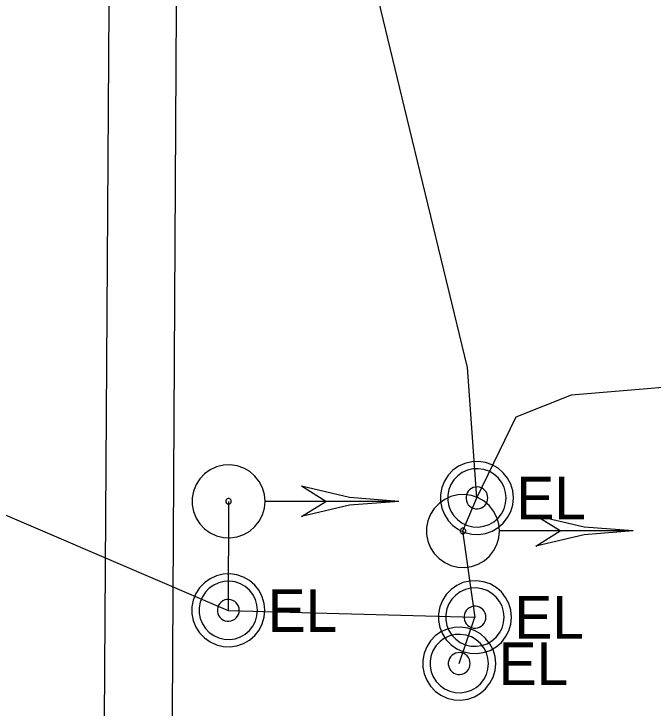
# Model space of a CAD drawing. Extents: x 596028 to 606371, y 330010 to 403088.
# Drawn here: x 602055.1 to 602112.9, y 364926.2 to 364988.9 of the extents above; entities that cross this region are included whole.
import ezdxf

# ---------------------------------------------------------------- set-up
doc = ezdxf.new("R2010")
doc.units = 0
for name, color, linetype in [('E_SIG', 7, 'Continuous'), ('E_UTL_E', 7, 'Continuous'), ('E_UTL_E_UG', 7, 'Continuous'), ('E_UTL_G_UG', 7, 'Continuous'), ('E_UTL_T_UG', 7, 'Continuous')]:
    doc.layers.add(name, color=color, linetype=linetype)

msp = doc.modelspace()

# ---------------------------------------------------------------- linework, layer by layer
at = {"layer": 'E_SIG'}
for points in [[(602077.809, 364944.852), (602077.749, 364945.476), (602077.572, 364946.078), (602077.285, 364946.636), (602076.897, 364947.129), (602076.423, 364947.54), (602075.88, 364947.853), (602075.287, 364948.059), (602074.666, 364948.148), (602074.039, 364948.118), (602073.429, 364947.97), (602072.859, 364947.71), (602072.348, 364947.346), (602071.915, 364946.892), (602071.575, 364946.364), (602071.342, 364945.781), (602071.224, 364945.165), (602071.224, 364944.538), (602071.342, 364943.922), (602071.575, 364943.339), (602071.915, 364942.812), (602072.348, 364942.358), (602072.859, 364941.994), (602073.429, 364941.733), (602074.039, 364941.585), (602074.666, 364941.555), (602075.287, 364941.645), (602075.88, 364941.85), (602076.423, 364942.164), (602076.897, 364942.574), (602077.285, 364943.068), (602077.572, 364943.625), (602077.749, 364944.227), (602077.809, 364944.852)], [(602089.909, 364944.852), (602085.455, 364945.197), (602081.109, 364946.227)], [(602083.309, 364944.85), (602081.109, 364946.227)], [(602074.761, 364944.852), (602074.756, 364944.899), (602074.743, 364944.945), (602074.721, 364944.988), (602074.691, 364945.026), (602074.655, 364945.057), (602074.614, 364945.081), (602074.568, 364945.097), (602074.521, 364945.104), (602074.473, 364945.101), (602074.426, 364945.09), (602074.382, 364945.07), (602074.343, 364945.042), (602074.31, 364945.008), (602074.284, 364944.967), (602074.266, 364944.923), (602074.257, 364944.876), (602074.257, 364944.828), (602074.266, 364944.781), (602074.284, 364944.736), (602074.31, 364944.696), (602074.343, 364944.661), (602074.382, 364944.633), (602074.426, 364944.613), (602074.473, 364944.602), (602074.521, 364944.6), (602074.568, 364944.606), (602074.614, 364944.622), (602074.655, 364944.646), (602074.691, 364944.677), (602074.721, 364944.715), (602074.743, 364944.758), (602074.756, 364944.804), (602074.761, 364944.852)], [(602099.002, 364942.176), (602098.942, 364942.8), (602098.765, 364943.402), (602098.478, 364943.96), (602098.09, 364944.453), (602097.616, 364944.864), (602097.072, 364945.177), (602096.48, 364945.383), (602095.859, 364945.472), (602095.232, 364945.442), (602094.622, 364945.294), (602094.052, 364945.034), (602093.541, 364944.67), (602093.108, 364944.216), (602092.768, 364943.688), (602092.535, 364943.105), (602092.417, 364942.489), (602092.417, 364941.862), (602092.535, 364941.246), (602092.768, 364940.663), (602093.108, 364940.136), (602093.541, 364939.682), (602094.052, 364939.318), (602094.622, 364939.057), (602095.232, 364938.909), (602095.859, 364938.879), (602096.48, 364938.969), (602097.072, 364939.174), (602097.616, 364939.488), (602098.09, 364939.898), (602098.478, 364940.392), (602098.765, 364940.949), (602098.942, 364941.551), (602099.002, 364942.176)], [(602089.908, 364944.85), (602077.867, 364944.85)], [(602089.909, 364944.852), (602085.455, 364944.506), (602081.109, 364943.477)], [(602081.109, 364943.479), (602083.309, 364944.85)], [(602111.102, 364942.176), (602106.648, 364942.521), (602102.302, 364943.551)], [(602104.502, 364942.174), (602102.302, 364943.551)], [(602095.954, 364942.176), (602095.949, 364942.223), (602095.936, 364942.269), (602095.914, 364942.312), (602095.884, 364942.35), (602095.848, 364942.381), (602095.806, 364942.405), (602095.761, 364942.421), (602095.714, 364942.428), (602095.666, 364942.425), (602095.619, 364942.414), (602095.575, 364942.394), (602095.536, 364942.366), (602095.503, 364942.332), (602095.477, 364942.291), (602095.459, 364942.247), (602095.45, 364942.2), (602095.45, 364942.152), (602095.459, 364942.105), (602095.477, 364942.06), (602095.503, 364942.02), (602095.536, 364941.985), (602095.575, 364941.957), (602095.619, 364941.937), (602095.666, 364941.926), (602095.714, 364941.924), (602095.761, 364941.93), (602095.806, 364941.946), (602095.848, 364941.97), (602095.884, 364942.001), (602095.914, 364942.039), (602095.936, 364942.082), (602095.949, 364942.128), (602095.954, 364942.176)], [(602111.101, 364942.174), (602099.06, 364942.174)], [(602111.102, 364942.176), (602106.648, 364941.83), (602102.302, 364940.801)], [(602102.302, 364940.803), (602104.502, 364942.174)]]:
    msp.add_lwpolyline(points, dxfattribs=at)
at = {"layer": 'E_UTL_E'}
for points in [[(602100.264, 364945.164), (602100.205, 364945.789), (602100.028, 364946.391), (602099.741, 364946.948), (602099.353, 364947.442), (602098.879, 364947.852), (602098.335, 364948.166), (602097.742, 364948.371), (602097.122, 364948.461), (602096.495, 364948.431), (602095.885, 364948.283), (602095.314, 364948.022), (602094.803, 364947.658), (602094.371, 364947.204), (602094.031, 364946.676), (602093.798, 364946.094), (602093.679, 364945.478), (602093.679, 364944.851), (602093.798, 364944.235), (602094.031, 364943.652), (602094.371, 364943.124), (602094.803, 364942.67), (602095.314, 364942.306), (602095.885, 364942.046), (602096.495, 364941.898), (602097.122, 364941.868), (602097.742, 364941.957), (602098.335, 364942.162), (602098.879, 364942.476), (602099.353, 364942.887), (602099.741, 364943.38), (602100.028, 364943.938), (602100.205, 364944.54), (602100.264, 364945.164)], [(602100.264, 364945.164), (602100.205, 364945.789), (602100.028, 364946.391), (602099.741, 364946.948), (602099.353, 364947.442), (602098.879, 364947.852), (602098.335, 364948.166), (602097.742, 364948.371), (602097.122, 364948.461), (602096.495, 364948.431), (602095.885, 364948.283), (602095.314, 364948.022), (602094.803, 364947.658), (602094.371, 364947.204), (602094.031, 364946.676), (602093.798, 364946.094), (602093.679, 364945.478), (602093.679, 364944.851), (602093.798, 364944.235), (602094.031, 364943.652), (602094.371, 364943.124), (602094.803, 364942.67), (602095.314, 364942.306), (602095.885, 364942.046), (602096.495, 364941.898), (602097.122, 364941.868), (602097.742, 364941.957), (602098.335, 364942.162), (602098.879, 364942.476), (602099.353, 364942.887), (602099.741, 364943.38), (602100.028, 364943.938), (602100.205, 364944.54), (602100.264, 364945.164)], [(602099.604, 364945.164), (602099.557, 364945.664), (602099.415, 364946.145), (602099.185, 364946.592), (602098.875, 364946.986), (602098.496, 364947.315), (602098.061, 364947.566), (602097.587, 364947.73), (602097.09, 364947.801), (602096.589, 364947.777), (602096.101, 364947.659), (602095.644, 364947.451), (602095.236, 364947.159), (602094.889, 364946.796), (602094.618, 364946.374), (602094.431, 364945.908), (602094.336, 364945.415), (602094.336, 364944.913), (602094.431, 364944.42), (602094.618, 364943.955), (602094.889, 364943.532), (602095.236, 364943.169), (602095.644, 364942.878), (602096.101, 364942.669), (602096.589, 364942.551), (602097.09, 364942.527), (602097.587, 364942.599), (602098.061, 364942.763), (602098.496, 364943.014), (602098.875, 364943.342), (602099.185, 364943.737), (602099.415, 364944.183), (602099.557, 364944.665), (602099.604, 364945.164)], [(602099.604, 364945.164), (602099.557, 364945.664), (602099.415, 364946.145), (602099.185, 364946.592), (602098.875, 364946.986), (602098.496, 364947.315), (602098.061, 364947.566), (602097.587, 364947.73), (602097.09, 364947.801), (602096.589, 364947.777), (602096.101, 364947.659), (602095.644, 364947.451), (602095.236, 364947.159), (602094.889, 364946.796), (602094.618, 364946.374), (602094.431, 364945.908), (602094.336, 364945.415), (602094.336, 364944.913), (602094.431, 364944.42), (602094.618, 364943.955), (602094.889, 364943.532), (602095.236, 364943.169), (602095.644, 364942.878), (602096.101, 364942.669), (602096.589, 364942.551), (602097.09, 364942.527), (602097.587, 364942.599), (602098.061, 364942.763), (602098.496, 364943.014), (602098.875, 364943.342), (602099.185, 364943.737), (602099.415, 364944.183), (602099.557, 364944.665), (602099.604, 364945.164)], [(602097.954, 364945.164), (602097.937, 364945.352), (602097.884, 364945.532), (602097.797, 364945.699), (602097.681, 364945.847), (602097.539, 364945.971), (602097.376, 364946.065), (602097.198, 364946.126), (602097.012, 364946.153), (602096.824, 364946.144), (602096.641, 364946.1), (602096.469, 364946.022), (602096.316, 364945.912), (602096.186, 364945.776), (602096.085, 364945.618), (602096.015, 364945.443), (602095.979, 364945.258), (602095.979, 364945.07), (602096.015, 364944.885), (602096.085, 364944.711), (602096.186, 364944.552), (602096.316, 364944.416), (602096.469, 364944.307), (602096.641, 364944.229), (602096.824, 364944.184), (602097.012, 364944.175), (602097.198, 364944.202), (602097.376, 364944.264), (602097.539, 364944.358), (602097.681, 364944.481), (602097.797, 364944.629), (602097.884, 364944.796), (602097.937, 364944.977), (602097.954, 364945.164)], [(602097.954, 364945.164), (602097.937, 364945.352), (602097.884, 364945.532), (602097.797, 364945.699), (602097.681, 364945.847), (602097.539, 364945.971), (602097.376, 364946.065), (602097.198, 364946.126), (602097.012, 364946.153), (602096.824, 364946.144), (602096.641, 364946.1), (602096.469, 364946.022), (602096.316, 364945.912), (602096.186, 364945.776), (602096.085, 364945.618), (602096.015, 364945.443), (602095.979, 364945.258), (602095.979, 364945.07), (602096.015, 364944.885), (602096.085, 364944.711), (602096.186, 364944.552), (602096.316, 364944.416), (602096.469, 364944.307), (602096.641, 364944.229), (602096.824, 364944.184), (602097.012, 364944.175), (602097.198, 364944.202), (602097.376, 364944.264), (602097.539, 364944.358), (602097.681, 364944.481), (602097.797, 364944.629), (602097.884, 364944.796), (602097.937, 364944.977), (602097.954, 364945.164)], [(602077.79, 364935.001), (602077.73, 364935.626), (602077.553, 364936.228), (602077.266, 364936.785), (602076.878, 364937.279), (602076.404, 364937.689), (602075.86, 364938.003), (602075.268, 364938.208), (602074.647, 364938.298), (602074.02, 364938.268), (602073.41, 364938.12), (602072.84, 364937.859), (602072.328, 364937.495), (602071.896, 364937.041), (602071.556, 364936.513), (602071.323, 364935.931), (602071.204, 364935.315), (602071.204, 364934.688), (602071.323, 364934.072), (602071.556, 364933.489), (602071.896, 364932.961), (602072.328, 364932.507), (602072.84, 364932.143), (602073.41, 364931.883), (602074.02, 364931.735), (602074.647, 364931.705), (602075.268, 364931.794), (602075.86, 364931.999), (602076.404, 364932.313), (602076.878, 364932.724), (602077.266, 364933.217), (602077.553, 364933.775), (602077.73, 364934.377), (602077.79, 364935.001)], [(602077.79, 364935.001), (602077.73, 364935.626), (602077.553, 364936.228), (602077.266, 364936.785), (602076.878, 364937.279), (602076.404, 364937.689), (602075.86, 364938.003), (602075.268, 364938.208), (602074.647, 364938.298), (602074.02, 364938.268), (602073.41, 364938.12), (602072.84, 364937.859), (602072.328, 364937.495), (602071.896, 364937.041), (602071.556, 364936.513), (602071.323, 364935.931), (602071.204, 364935.315), (602071.204, 364934.688), (602071.323, 364934.072), (602071.556, 364933.489), (602071.896, 364932.961), (602072.328, 364932.507), (602072.84, 364932.143), (602073.41, 364931.883), (602074.02, 364931.735), (602074.647, 364931.705), (602075.268, 364931.794), (602075.86, 364931.999), (602076.404, 364932.313), (602076.878, 364932.724), (602077.266, 364933.217), (602077.553, 364933.775), (602077.73, 364934.377), (602077.79, 364935.001)], [(602077.13, 364935.001), (602077.082, 364935.501), (602076.94, 364935.982), (602076.71, 364936.429), (602076.4, 364936.823), (602076.021, 364937.152), (602075.586, 364937.403), (602075.112, 364937.567), (602074.615, 364937.638), (602074.114, 364937.614), (602073.626, 364937.496), (602073.17, 364937.288), (602072.761, 364936.996), (602072.414, 364936.633), (602072.143, 364936.211), (602071.956, 364935.745), (602071.861, 364935.252), (602071.861, 364934.75), (602071.956, 364934.258), (602072.143, 364933.792), (602072.414, 364933.369), (602072.761, 364933.006), (602073.17, 364932.715), (602073.626, 364932.506), (602074.114, 364932.388), (602074.615, 364932.364), (602075.112, 364932.436), (602075.586, 364932.6), (602076.021, 364932.851), (602076.4, 364933.179), (602076.71, 364933.574), (602076.94, 364934.02), (602077.082, 364934.502), (602077.13, 364935.001)], [(602077.13, 364935.001), (602077.082, 364935.501), (602076.94, 364935.982), (602076.71, 364936.429), (602076.4, 364936.823), (602076.021, 364937.152), (602075.586, 364937.403), (602075.112, 364937.567), (602074.615, 364937.638), (602074.114, 364937.614), (602073.626, 364937.496), (602073.17, 364937.288), (602072.761, 364936.996), (602072.414, 364936.633), (602072.143, 364936.211), (602071.956, 364935.745), (602071.861, 364935.252), (602071.861, 364934.75), (602071.956, 364934.258), (602072.143, 364933.792), (602072.414, 364933.369), (602072.761, 364933.006), (602073.17, 364932.715), (602073.626, 364932.506), (602074.114, 364932.388), (602074.615, 364932.364), (602075.112, 364932.436), (602075.586, 364932.6), (602076.021, 364932.851), (602076.4, 364933.179), (602076.71, 364933.574), (602076.94, 364934.02), (602077.082, 364934.502), (602077.13, 364935.001)], [(602100.085, 364934.384), (602100.026, 364935.009), (602099.849, 364935.611), (602099.562, 364936.168), (602099.174, 364936.662), (602098.7, 364937.072), (602098.156, 364937.386), (602097.563, 364937.591), (602096.943, 364937.681), (602096.316, 364937.651), (602095.706, 364937.503), (602095.135, 364937.242), (602094.624, 364936.878), (602094.192, 364936.424), (602093.852, 364935.896), (602093.619, 364935.314), (602093.5, 364934.698), (602093.5, 364934.071), (602093.619, 364933.455), (602093.852, 364932.872), (602094.192, 364932.344), (602094.624, 364931.89), (602095.135, 364931.526), (602095.706, 364931.266), (602096.316, 364931.118), (602096.943, 364931.088), (602097.563, 364931.177), (602098.156, 364931.382), (602098.7, 364931.696), (602099.174, 364932.107), (602099.562, 364932.6), (602099.849, 364933.158), (602100.026, 364933.76), (602100.085, 364934.384)], [(602100.085, 364934.384), (602100.026, 364935.009), (602099.849, 364935.611), (602099.562, 364936.168), (602099.174, 364936.662), (602098.7, 364937.072), (602098.156, 364937.386), (602097.563, 364937.591), (602096.943, 364937.681), (602096.316, 364937.651), (602095.706, 364937.503), (602095.135, 364937.242), (602094.624, 364936.878), (602094.192, 364936.424), (602093.852, 364935.896), (602093.619, 364935.314), (602093.5, 364934.698), (602093.5, 364934.071), (602093.619, 364933.455), (602093.852, 364932.872), (602094.192, 364932.344), (602094.624, 364931.89), (602095.135, 364931.526), (602095.706, 364931.266), (602096.316, 364931.118), (602096.943, 364931.088), (602097.563, 364931.177), (602098.156, 364931.382), (602098.7, 364931.696), (602099.174, 364932.107), (602099.562, 364932.6), (602099.849, 364933.158), (602100.026, 364933.76), (602100.085, 364934.384)], [(602099.425, 364934.384), (602099.378, 364934.884), (602099.236, 364935.365), (602099.006, 364935.812), (602098.696, 364936.206), (602098.317, 364936.535), (602097.882, 364936.786), (602097.408, 364936.95), (602096.911, 364937.021), (602096.41, 364936.997), (602095.922, 364936.879), (602095.465, 364936.671), (602095.057, 364936.379), (602094.71, 364936.016), (602094.439, 364935.594), (602094.252, 364935.128), (602094.157, 364934.635), (602094.157, 364934.133), (602094.252, 364933.641), (602094.439, 364933.175), (602094.71, 364932.752), (602095.057, 364932.389), (602095.465, 364932.098), (602095.922, 364931.889), (602096.41, 364931.771), (602096.911, 364931.747), (602097.408, 364931.819), (602097.882, 364931.983), (602098.317, 364932.234), (602098.696, 364932.562), (602099.006, 364932.957), (602099.236, 364933.403), (602099.378, 364933.885), (602099.425, 364934.384)], [(602099.425, 364934.384), (602099.378, 364934.884), (602099.236, 364935.365), (602099.006, 364935.812), (602098.696, 364936.206), (602098.317, 364936.535), (602097.882, 364936.786), (602097.408, 364936.95), (602096.911, 364937.021), (602096.41, 364936.997), (602095.922, 364936.879), (602095.465, 364936.671), (602095.057, 364936.379), (602094.71, 364936.016), (602094.439, 364935.594), (602094.252, 364935.128), (602094.157, 364934.635), (602094.157, 364934.133), (602094.252, 364933.641), (602094.439, 364933.175), (602094.71, 364932.752), (602095.057, 364932.389), (602095.465, 364932.098), (602095.922, 364931.889), (602096.41, 364931.771), (602096.911, 364931.747), (602097.408, 364931.819), (602097.882, 364931.983), (602098.317, 364932.234), (602098.696, 364932.562), (602099.006, 364932.957), (602099.236, 364933.403), (602099.378, 364933.885), (602099.425, 364934.384)], [(602075.48, 364935.001), (602075.462, 364935.189), (602075.409, 364935.369), (602075.322, 364935.537), (602075.206, 364935.684), (602075.064, 364935.808), (602074.901, 364935.902), (602074.723, 364935.963), (602074.537, 364935.99), (602074.349, 364935.981), (602074.166, 364935.937), (602073.995, 364935.859), (602073.841, 364935.749), (602073.711, 364935.613), (602073.61, 364935.455), (602073.54, 364935.28), (602073.504, 364935.095), (602073.504, 364934.907), (602073.54, 364934.722), (602073.61, 364934.548), (602073.711, 364934.389), (602073.841, 364934.253), (602073.995, 364934.144), (602074.166, 364934.066), (602074.349, 364934.021), (602074.537, 364934.012), (602074.723, 364934.039), (602074.901, 364934.101), (602075.064, 364934.195), (602075.206, 364934.318), (602075.322, 364934.466), (602075.409, 364934.633), (602075.462, 364934.814), (602075.48, 364935.001)], [(602075.48, 364935.001), (602075.462, 364935.189), (602075.409, 364935.369), (602075.322, 364935.537), (602075.206, 364935.684), (602075.064, 364935.808), (602074.901, 364935.902), (602074.723, 364935.963), (602074.537, 364935.99), (602074.349, 364935.981), (602074.166, 364935.937), (602073.995, 364935.859), (602073.841, 364935.749), (602073.711, 364935.613), (602073.61, 364935.455), (602073.54, 364935.28), (602073.504, 364935.095), (602073.504, 364934.907), (602073.54, 364934.722), (602073.61, 364934.548), (602073.711, 364934.389), (602073.841, 364934.253), (602073.995, 364934.144), (602074.166, 364934.066), (602074.349, 364934.021), (602074.537, 364934.012), (602074.723, 364934.039), (602074.901, 364934.101), (602075.064, 364934.195), (602075.206, 364934.318), (602075.322, 364934.466), (602075.409, 364934.633), (602075.462, 364934.814), (602075.48, 364935.001)], [(602097.775, 364934.384), (602097.758, 364934.572), (602097.705, 364934.752), (602097.618, 364934.92), (602097.502, 364935.067), (602097.36, 364935.191), (602097.197, 364935.285), (602097.019, 364935.346), (602096.833, 364935.373), (602096.645, 364935.364), (602096.462, 364935.32), (602096.29, 364935.242), (602096.137, 364935.132), (602096.007, 364934.996), (602095.906, 364934.838), (602095.836, 364934.663), (602095.8, 364934.478), (602095.8, 364934.29), (602095.836, 364934.105), (602095.906, 364933.931), (602096.007, 364933.772), (602096.137, 364933.636), (602096.29, 364933.527), (602096.462, 364933.449), (602096.645, 364933.404), (602096.833, 364933.395), (602097.019, 364933.422), (602097.197, 364933.484), (602097.36, 364933.578), (602097.502, 364933.701), (602097.618, 364933.849), (602097.705, 364934.016), (602097.758, 364934.197), (602097.775, 364934.384)], [(602097.775, 364934.384), (602097.758, 364934.572), (602097.705, 364934.752), (602097.618, 364934.92), (602097.502, 364935.067), (602097.36, 364935.191), (602097.197, 364935.285), (602097.019, 364935.346), (602096.833, 364935.373), (602096.645, 364935.364), (602096.462, 364935.32), (602096.29, 364935.242), (602096.137, 364935.132), (602096.007, 364934.996), (602095.906, 364934.838), (602095.836, 364934.663), (602095.8, 364934.478), (602095.8, 364934.29), (602095.836, 364934.105), (602095.906, 364933.931), (602096.007, 364933.772), (602096.137, 364933.636), (602096.29, 364933.527), (602096.462, 364933.449), (602096.645, 364933.404), (602096.833, 364933.395), (602097.019, 364933.422), (602097.197, 364933.484), (602097.36, 364933.578), (602097.502, 364933.701), (602097.618, 364933.849), (602097.705, 364934.016), (602097.758, 364934.197), (602097.775, 364934.384)], [(602098.666, 364930.191), (602098.607, 364930.816), (602098.43, 364931.418), (602098.143, 364931.975), (602097.755, 364932.469), (602097.281, 364932.879), (602096.737, 364933.193), (602096.144, 364933.398), (602095.524, 364933.488), (602094.897, 364933.458), (602094.287, 364933.31), (602093.716, 364933.049), (602093.205, 364932.685), (602092.773, 364932.231), (602092.433, 364931.703), (602092.2, 364931.121), (602092.081, 364930.505), (602092.081, 364929.878), (602092.2, 364929.262), (602092.433, 364928.679), (602092.773, 364928.151), (602093.205, 364927.697), (602093.716, 364927.333), (602094.287, 364927.073), (602094.897, 364926.925), (602095.524, 364926.895), (602096.144, 364926.984), (602096.737, 364927.189), (602097.281, 364927.503), (602097.755, 364927.914), (602098.143, 364928.407), (602098.43, 364928.965), (602098.607, 364929.567), (602098.666, 364930.191)], [(602098.666, 364930.191), (602098.607, 364930.816), (602098.43, 364931.418), (602098.143, 364931.975), (602097.755, 364932.469), (602097.281, 364932.879), (602096.737, 364933.193), (602096.144, 364933.398), (602095.524, 364933.488), (602094.897, 364933.458), (602094.287, 364933.31), (602093.716, 364933.049), (602093.205, 364932.685), (602092.773, 364932.231), (602092.433, 364931.703), (602092.2, 364931.121), (602092.081, 364930.505), (602092.081, 364929.878), (602092.2, 364929.262), (602092.433, 364928.679), (602092.773, 364928.151), (602093.205, 364927.697), (602093.716, 364927.333), (602094.287, 364927.073), (602094.897, 364926.925), (602095.524, 364926.895), (602096.144, 364926.984), (602096.737, 364927.189), (602097.281, 364927.503), (602097.755, 364927.914), (602098.143, 364928.407), (602098.43, 364928.965), (602098.607, 364929.567), (602098.666, 364930.191)], [(602098.006, 364930.191), (602097.959, 364930.691), (602097.817, 364931.172), (602097.587, 364931.619), (602097.277, 364932.013), (602096.898, 364932.342), (602096.463, 364932.593), (602095.989, 364932.757), (602095.492, 364932.828), (602094.991, 364932.804), (602094.503, 364932.686), (602094.046, 364932.478), (602093.638, 364932.186), (602093.291, 364931.823), (602093.02, 364931.401), (602092.833, 364930.935), (602092.738, 364930.442), (602092.738, 364929.94), (602092.833, 364929.448), (602093.02, 364928.982), (602093.291, 364928.559), (602093.638, 364928.196), (602094.046, 364927.905), (602094.503, 364927.696), (602094.991, 364927.578), (602095.492, 364927.554), (602095.989, 364927.626), (602096.463, 364927.79), (602096.898, 364928.041), (602097.277, 364928.369), (602097.587, 364928.764), (602097.817, 364929.21), (602097.959, 364929.692), (602098.006, 364930.191)], [(602098.006, 364930.191), (602097.959, 364930.691), (602097.817, 364931.172), (602097.587, 364931.619), (602097.277, 364932.013), (602096.898, 364932.342), (602096.463, 364932.593), (602095.989, 364932.757), (602095.492, 364932.828), (602094.991, 364932.804), (602094.503, 364932.686), (602094.046, 364932.478), (602093.638, 364932.186), (602093.291, 364931.823), (602093.02, 364931.401), (602092.833, 364930.935), (602092.738, 364930.442), (602092.738, 364929.94), (602092.833, 364929.448), (602093.02, 364928.982), (602093.291, 364928.559), (602093.638, 364928.196), (602094.046, 364927.905), (602094.503, 364927.696), (602094.991, 364927.578), (602095.492, 364927.554), (602095.989, 364927.626), (602096.463, 364927.79), (602096.898, 364928.041), (602097.277, 364928.369), (602097.587, 364928.764), (602097.817, 364929.21), (602097.959, 364929.692), (602098.006, 364930.191)], [(602096.356, 364930.191), (602096.339, 364930.379), (602096.286, 364930.559), (602096.199, 364930.727), (602096.083, 364930.874), (602095.941, 364930.998), (602095.778, 364931.092), (602095.6, 364931.153), (602095.414, 364931.18), (602095.226, 364931.171), (602095.043, 364931.127), (602094.871, 364931.049), (602094.718, 364930.939), (602094.588, 364930.803), (602094.487, 364930.645), (602094.417, 364930.47), (602094.381, 364930.285), (602094.381, 364930.097), (602094.417, 364929.912), (602094.487, 364929.738), (602094.588, 364929.579), (602094.718, 364929.443), (602094.871, 364929.334), (602095.043, 364929.256), (602095.226, 364929.211), (602095.414, 364929.202), (602095.6, 364929.229), (602095.778, 364929.291), (602095.941, 364929.385), (602096.083, 364929.508), (602096.199, 364929.656), (602096.286, 364929.823), (602096.339, 364930.004), (602096.356, 364930.191)], [(602096.356, 364930.191), (602096.339, 364930.379), (602096.286, 364930.559), (602096.199, 364930.727), (602096.083, 364930.874), (602095.941, 364930.998), (602095.778, 364931.092), (602095.6, 364931.153), (602095.414, 364931.18), (602095.226, 364931.171), (602095.043, 364931.127), (602094.871, 364931.049), (602094.718, 364930.939), (602094.588, 364930.803), (602094.487, 364930.645), (602094.417, 364930.47), (602094.381, 364930.285), (602094.381, 364930.097), (602094.417, 364929.912), (602094.487, 364929.738), (602094.588, 364929.579), (602094.718, 364929.443), (602094.871, 364929.334), (602095.043, 364929.256), (602095.226, 364929.211), (602095.414, 364929.202), (602095.6, 364929.229), (602095.778, 364929.291), (602095.941, 364929.385), (602096.083, 364929.508), (602096.199, 364929.656), (602096.286, 364929.823), (602096.339, 364930.004), (602096.356, 364930.191)]]:
    msp.add_lwpolyline(points, dxfattribs=at)
at = {"layer": 'E_UTL_E_UG'}
for points in [[(602096.798, 364934.349), (602095.701, 364942.176), (602096.963, 364945.163), (602096.119, 364956.936), (602090.433, 364980.456), (602083.007, 365011.192), (602078.847, 365026.93), (602076.175, 365028.834)], [(602021.526, 364966.789), (602031.062, 364952.566), (602037.509, 364950.847), (602074.488, 364935)], [(602096.963, 364945.163), (602100.51, 364952.5), (602105.53, 364954.494), (602139.287, 364957.316), (602156.047, 364959.658)], [(602074.508, 364944.852), (602074.488, 364935)], [(602074.488, 364935), (602096.784, 364934.383)], [(602095.365, 364930.19), (602096.784, 364934.383)]]:
    msp.add_lwpolyline(points, dxfattribs=at)
at = {"layer": 'E_UTL_G_UG'}
msp.add_lwpolyline([(602067.771, 364724.663), (602069.056, 364806.128), (602069.197, 364883.299), (602069.99, 365021.271)], dxfattribs=at)
at = {"layer": 'E_UTL_T_UG'}
msp.add_lwpolyline([(602063.206, 364911.286), (602066.304, 365385.488), (602065.852, 365459.401), (602065.404, 365527.993), (602064.679, 365606.947)], dxfattribs=at)

# ---------------------------------------------------------------- texts
at = {"layer": 'E_UTL_E'}
for p in [(602100.528, 364943.219), (602100.528, 364943.219), (602078.054, 364933.056), (602078.054, 364933.056), (602100.349, 364932.439), (602100.349, 364932.439), (602098.93, 364928.246), (602098.93, 364928.246)]:
    msp.add_text('EL', height=3.8491, dxfattribs=at).set_placement(p)

doc.saveas('drawing.dxf')
